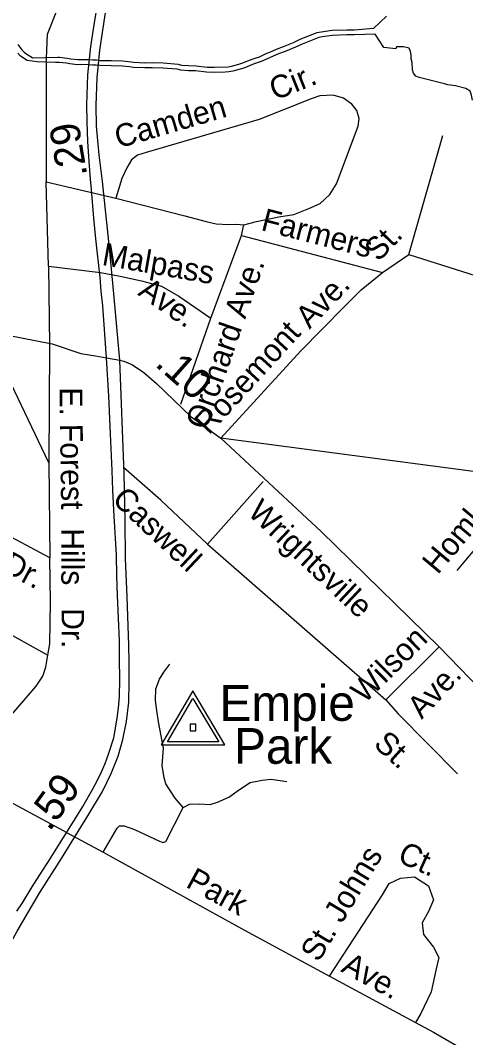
# Model space of a CAD drawing. Extents: x 2290055 to 2389491, y 66597 to 237875.
# Drawn here: x 2330699 to 2332569, y 171977 to 176250 of the extents above; entities that cross this region are included whole.
import ezdxf

# ---------------------------------------------------------------- set-up
doc = ezdxf.new("R2010")
doc.units = 0
for name, color, linetype in [('Exist Boundary Land Use Park Urban  Label', 7, 'Continuous'), ('Exist Hydrographic Creek Double Shore', 7, 'Continuous'), ('Exist Road Non-System Type 51', 7, 'Continuous'), ('Exist Road Non-System Type 51 Label', 7, 'Continuous'), ('Exist Road Secondary Mileage Hundredths English Label', 7, 'Continuous'), ('Exist Road Secondary Type 51 Attributed', 7, 'Continuous'), ('Exist Road Secondary Type 51 Divided Attributed', 7, 'Continuous'), ('Exist Road Secondary Type 51 Label', 7, 'Continuous'), ('Exist Survey Geodetic Marker CELL', 7, 'Continuous')]:
    doc.layers.add(name, color=color, linetype=linetype)

msp = doc.modelspace()

# ---------------------------------------------------------------- linework, layer by layer
at = {"layer": 'Exist Hydrographic Creek Double Shore'}
for points in [[(2332183.6, 176216.7), (2332236, 176267.2)], [(2332189.2, 176192.4), (2332101, 176188.9), (2332070.5, 176188.8), (2332010, 176186.5), (2331966, 176180.5), (2331952, 176177.6), (2331882.5, 176150.5), (2331855, 176137.3), (2331811.7, 176119.5), (2331783, 176108.8), (2331711, 176076.6), (2331680.7, 176066.9), (2331637, 176049.8), (2331622.2, 176045), (2331591.2, 176036.9), (2331575.2, 176033.6), (2331558.7, 176032.3), (2331512.7, 176030.9), (2331481.5, 176031.7), (2331435.2, 176037.5), (2331405.2, 176038.3), (2331373.5, 176040.7), (2331357.7, 176044.5), (2331297.7, 176049.3), (2331252.5, 176051.2), (2331221.7, 176050.3), (2331173.2, 176052.7), (2331157.7, 176054.9), (2331128, 176057.6), (2331081.2, 176059.3), (2331033.2, 176060), (2331018, 176061.8), (2331002.7, 176061.7), (2330987, 176063), (2330955.2, 176064), (2330939.5, 176063.9), (2330907.7, 176067), (2330892.5, 176069.8), (2330862, 176073.6), (2330847.2, 176073.7)], [(2330856.5, 176095.7), (2330863.7, 176095.6), (2330896, 176091.6), (2330911, 176088.8), (2330940.5, 176085.9), (2330988, 176085), (2331003.5, 176083.7), (2331019.2, 176083.8), (2331034.5, 176082), (2331082, 176081.3), (2331129, 176079.6), (2331175.5, 176074.7), (2331222.2, 176072.3), (2331252.2, 176073.2), (2331299, 176071.3), (2331361.5, 176066.3), (2331376.5, 176062.5), (2331406.7, 176060.3), (2331437, 176059.5), (2331483, 176053.7), (2331512.7, 176052.9), (2331572.2, 176055.4), (2331586.5, 176058.3), (2331616, 176066), (2331629.7, 176070.6), (2331673, 176087.5), (2331688.7, 176093.1), (2331703.7, 176097.4), (2331731.2, 176110.4), (2331746.5, 176116.2), (2331774.2, 176129), (2331803.7, 176140.1), (2331846.2, 176157.5), (2331873.7, 176170.7), (2331946, 176198.8), (2331962, 176202.1), (2332008, 176208.5), (2332070, 176210.8), (2332100.5, 176210.9), (2332183.6, 176216.7)], [(2332598, 175914.9), (2332592.9, 175935.9), (2332587.9, 175952.8), (2332569.2, 175963.6), (2332526.3, 175975.4), (2332494, 175979.3), (2332479.7, 175984), (2332374, 176009.3), (2332360, 176015.8), (2332350.2, 176027.8), (2332346.2, 176042.6), (2332344, 176073.4), (2332340.7, 176088.9), (2332340.2, 176104.1), (2332337.2, 176119.6), (2332332.2, 176133.8), (2332308.5, 176139.2), (2332279, 176138.2), (2332275.2, 176130.7), (2332224.7, 176136.3), (2332189.2, 176192.4)], [(2330688.2, 176148.6), (2330705.5, 176126.4), (2330715.5, 176116.2), (2330726.5, 176107.5), (2330737.2, 176100.4), (2330743.5, 176098.8), (2330744.5, 176096.6), (2330750.2, 176092.7), (2330856.5, 176095.7)], [(2330847.2, 176073.7), (2330770.5, 176076.4), (2330727.5, 176082), (2330700.7, 176099.8), (2330689.5, 176111.6)]]:
    msp.add_lwpolyline(points, dxfattribs=at)
at = {"layer": 'Exist Road Non-System Type 51'}
for p, q in [((2330807.9, 176091.4), (2330808.1, 175571.8)), ((2332330.9, 175266.1), (2332472.9, 175765.7)), ((2330808.1, 175571.8), (2331100.9, 175503.3)), ((2330818.2, 175218.1), (2330808.1, 175571.8)), ((2331627.3, 175346.3), (2331637.4, 175390.6)), ((2331499, 174998.9), (2331627.3, 175346.3)), ((2331627.3, 175346.3), (2332219.6, 175191.5)), ((2332219.6, 175191.5), (2332330.9, 175266.1)), ((2332330.9, 175266.1), (2332713.8, 175145.1)), ((2330818.2, 175218.1), (2330821.1, 174886.1)), ((2331373.1, 174637.8), (2331499, 174998.9)), ((2330818.7, 174392), (2330561.4, 174929.9)), ((2330821.1, 174886.1), (2330818.7, 174392)), ((2330818.7, 174392), (2330822.7, 173991.8)), ((2332533.4, 173939.7), (2332852.4, 174320.2)), ((2330822.7, 173991.8), (2330244.3, 174301)), ((2330145.8, 173955.1), (2330814.9, 173583.5)), ((2330896.4, 172836.5), (2330456.7, 173075.1)), ((2330896.4, 172836.5), (2331047.5, 172756.5))]:
    msp.add_line(p, q, dxfattribs=at)
for points in [[(2330852.8, 176293.4), (2330811.6, 176190.5), (2330807.9, 176091.4)], [(2331637.4, 175390.6), (2331691, 175404.6), (2331784.4, 175424.4), (2331848, 175435.1), (2331911, 175459.6), (2331958.1, 175481.4), (2331998.6, 175518.8), (2332027, 175563.9), (2332117.2, 175805.8), (2332122.2, 175837.8), (2332112.6, 175871.6), (2332091.5, 175898.6), (2332056.7, 175923.5), (2332012.3, 175935.5), (2331956.3, 175933.3), (2331920.7, 175920.1), (2331701.9, 175833.3), (2331227.3, 175694.4), (2331191.9, 175683.2), (2331166.4, 175664.1), (2331145.8, 175631.1), (2331125.5, 175586.3), (2331100.9, 175503.3)], [(2331100.9, 175503.3), (2331390.1, 175428.8), (2331479, 175404.4), (2331521.3, 175395.9), (2331573.3, 175392), (2331607.4, 175393.4), (2331637.4, 175390.6)], [(2330818.2, 175218.1), (2331035.2, 175190.6), (2331117.8, 175176.1), (2331208.6, 175155.4), (2331291.5, 175132.8), (2331365.3, 175091.7), (2331499, 174998.9)], [(2331540.9, 174494.5), (2331876.6, 174861.9), (2332057.4, 175045.3), (2332130.6, 175118.1), (2332219.6, 175191.5)], [(2331484.7, 174050.1), (2331289.3, 174234.4), (2331132.7, 174371.6)], [(2331718.1, 174313.4), (2331484.7, 174050.1)], [(2331484.7, 174050.1), (2332233.3, 173396.1)], [(2330814.9, 173583.5), (2330822.9, 173631.7), (2330826.2, 173805.8), (2330822.7, 173991.8)], [(2332457.8, 173618.4), (2332233.3, 173396.1)], [(2330507.6, 173157.2), (2330555.3, 173210.9), (2330672.1, 173343.9), (2330741.2, 173424.4), (2330765.9, 173453.6), (2330794.2, 173494.7), (2330806.8, 173533), (2330814.9, 173583.5)], [(2331382.4, 172943.7), (2331348.8, 172982.4), (2331325.3, 173019.5), (2331310.3, 173042.9), (2331303.3, 173068.5), (2331295.4, 173120.4), (2331300.4, 173192.5), (2331279.9, 173303.6), (2331272.1, 173351.5), (2331266.5, 173393.3), (2331268.6, 173441.3), (2331283, 173481.9), (2331301.8, 173512.5), (2331326.5, 173545.7)], [(2332233.3, 173396.1), (2332285.2, 173337.5), (2332535, 173085.5)], [(2331382.4, 172943.7), (2331409.8, 172956.9), (2331449.8, 172958.5), (2331495.8, 172956), (2331527.6, 172965.5), (2331574.7, 172987.4), (2331619.4, 173019), (2331664.2, 173048.7), (2331714, 173058.9), (2331751.9, 173062.3), (2331818.2, 173052.8)], [(2331047.5, 172756.5), (2331105.6, 172856.6), (2331115.4, 172867.1), (2331135.4, 172866), (2331178, 172851.6), (2331284, 172801.6), (2331298, 172796.3), (2331310, 172800.7), (2331382.4, 172943.7)], [(2331047.5, 172756.5), (2331640.8, 172427.8), (2331996.8, 172235.4)], [(2331996.8, 172235.4), (2332220.3, 172576.6), (2332247.1, 172624.9), (2332295.3, 172646.3), (2332354.2, 172651.7), (2332413.1, 172614.1), (2332434.5, 172555.2), (2332413.1, 172507), (2332386.3, 172458.7), (2332391.6, 172410.5), (2332434.5, 172356.9), (2332455.9, 172314), (2332445.2, 172265.8), (2332423.8, 172169.3), (2332380.9, 172078.2), (2332358.1, 172040.1)], [(2331996.8, 172235.4), (2332358.1, 172040.1)], [(2332358.1, 172040.1), (2332434, 171999.1), (2332593.8, 171907.3)]]:
    msp.add_lwpolyline(points, dxfattribs=at)
at = {"layer": 'Exist Road Secondary Type 51 Attributed'}
for points in [[(2327541.4, 175415.8), (2327645.9, 175398.7), (2327843.2, 175364.5), (2328018.4, 175339.3), (2328193.5, 175310.4), (2328318.4, 175291.1), (2328465.4, 175265.1), (2328729.2, 175225.6), (2328871.9, 175203), (2329277, 175135.1), (2329746, 175059.8), (2330225.2, 174982.6), (2330581.7, 174939.6), (2330832.8, 174891.9), (2330953.4, 174851.3), (2331015.4, 174840.2), (2331061.4, 174832.3)], [(2331061.4, 174832.3), (2331117.4, 174822.7)], [(2331117.4, 174822.7), (2331133.6, 174817.9), (2331170, 174803.5), (2331218.3, 174770.5), (2331270.9, 174724.3), (2331416.5, 174585.1), (2331540.9, 174494.5)], [(2331540.9, 174494.5), (2331962.3, 174102.7), (2332457.8, 173618.4), (2332671.1, 173397.6), (2332797.2, 173279.7), (2332931.5, 173164.5), (2332991.8, 173115.1), (2333074.1, 173052), (2333193.3, 172964.3), (2333651.1, 172681.7), (2333785.5, 172580.3), (2334124, 172369.9), (2334189.8, 172306), (2334373, 172197.9), (2334502.4, 172097.5), (2334850.1, 171868.6), (2334973.3, 171791.4), (2335178.7, 171651.5), (2335637.4, 171339.5), (2336007.1, 171089.7), (2336218.5, 170959.2), (2336366.5, 170896.1)], [(2336624.3, 172705.1), (2336519.5, 172760.2), (2336348.3, 172840.3), (2336188.5, 172929.8), (2336173.1, 172937.3), (2336082.4, 172981.7), (2335732, 173145.7), (2335274.8, 173369.8), (2335081, 173464.2), (2334804.6, 173623.3), (2334602.1, 173739.3), (2334163.2, 174006.2), (2333999.4, 174099.5), (2333934.2, 174129.1), (2333830.6, 174167), (2333747.7, 174189.6), (2333610.9, 174212.4), (2333548.5, 174221.8), (2333248.9, 174262.1), (2332852.4, 174320.2), (2332771.8, 174333.1), (2331540.9, 174494.5)]]:
    msp.add_lwpolyline(points, dxfattribs=at)
at = {"layer": 'Exist Road Secondary Type 51 Divided Attributed'}
for points in [[(2331061.4, 174832.3), (2331045.4, 175051.1), (2331038.7, 175112.3), (2331034.7, 175169.5), (2331016.5, 175332.2), (2331008.5, 175418.9), (2330997.7, 175539.7), (2330994, 175583.2), (2330988.3, 175657), (2330983.3, 175740.7), (2330979.9, 175823.2), (2330977.9, 175894.5), (2330982.6, 176021.6), (2330995.7, 176140.7), (2331009.1, 176231.5), (2331025.4, 176335.6)], [(2331117.4, 174822.7), (2331092.2, 175101.8), (2331073.3, 175295), (2331043.8, 175573.5), (2331029.8, 175685.6), (2331019.3, 175804.9), (2331017.3, 175893.4), (2331021.8, 176008.5), (2331033.3, 176125), (2331061.3, 176310.2), (2331065.3, 176334.9)], [(2330685.2, 172507.4), (2330708.3, 172543.4), (2330749.1, 172609.6), (2330791.2, 172676), (2330814.3, 172712.4), (2330835.6, 172746.6), (2330925.1, 172889.4), (2330961.9, 172948.2), (2331002.7, 173019.2), (2331020.4, 173053.2), (2331039.5, 173092.8), (2331055, 173127.8), (2331070.1, 173168.1), (2331091.4, 173236.5), (2331106, 173318.1), (2331111.7, 173362), (2331115.3, 173407.9), (2331117.5, 173481.6), (2331116.2, 173566.2), (2331115.3, 173643.8), (2331107.7, 173834), (2331104.6, 173917), (2331102.9, 174004.7), (2331093.9, 174167.9), (2331088.2, 174274.9), (2331085.1, 174358.5), (2331078.4, 174512.8), (2331070.9, 174672), (2331061.4, 174832.3)], [(2330409.6, 171923.1), (2330510.9, 172104.2), (2330571, 172212.1), (2330628.2, 172318.4), (2330686.2, 172423.4), (2330781.8, 172586.8), (2330871.6, 172729.5), (2330983.3, 172908.6), (2331043.8, 173010.8), (2331080.7, 173085.8), (2331109.5, 173159.6), (2331130.2, 173229.3), (2331145.4, 173304.8), (2331154.3, 173386.4), (2331156.8, 173469.5), (2331156.4, 173555.1), (2331154.7, 173625.1), (2331147.5, 173828.9), (2331141.2, 173989.3), (2331139.1, 174148.5), (2331135.3, 174346.1), (2331117.4, 174822.7)]]:
    msp.add_lwpolyline(points, dxfattribs=at)
at = {"layer": 'Exist Survey Geodetic Marker CELL'}
for points in [[(2331558.2, 173207), (2331424.2, 173433), (2331290.8, 173207)], [(2331532.3, 173219.1), (2331316.7, 173219.1), (2331424.2, 173401.3)], [(2331436.5, 173265.7), (2331436.5, 173294), (2331412.3, 173294), (2331412.3, 173265.7)]]:
    msp.add_lwpolyline(points, close=True, dxfattribs=at)

# ---------------------------------------------------------------- texts
at = {"layer": 'Exist Boundary Land Use Park Urban  Label'}
for s, p in [('Empie', (2331535.4, 173307.5)), ('Park', (2331596.5, 173127.1))]:
    msp.add_text(s, height=150, dxfattribs=at).set_placement(p)
at = {"layer": 'Exist Road Non-System Type 51 Label'}
for s, rotation, p in [('Cir.', 21.6362, (2331768.2, 175912.6)), ('Camden', 16.3125, (2331111.4, 175711.8)), ('Farmers ', 345.5558, (2331705.6, 175369.6)), ('St.', 46.0681, (2332202.6, 175232.6)), ('Malpass', 350.0786, (2331038.3, 175223)), ('Orchard Ave.', 70.7849, (2331480.4, 174525.9)), ('Ave.', 325.4355, (2331188.7, 175098.8)), ('Ave.', 46.0681, (2331913.6, 174950.2)), ('Rosemont', 47.5872, (2331491.3, 174505.8)), ('E.', 270.1492, (2330864.7, 174708.5)), ('Forest', 270.709, (2330866.2, 174554.9)), ('Homlock', 50.0239, (2332451.6, 173918.8)), ('Caswell', 316.8064, (2331079.7, 174230.8)), ('Harvard Dr.', 331.8684, (2330186.8, 174168.2)), ('Hills', 270.1074, (2330871, 174116.6)), ('Dr.', 270, (2330872.2, 173781)), ('Wilson', 44.7156, (2332144.4, 173377.3)), ('Ave.', 46.9157, (2332384.3, 173311.1)), ('St.', 317.744, (2332178, 173203.9)), ('Ct.', 335.4803, (2332277.8, 172718)), ('St. Johns', 59.0361, (2331951.5, 172290)), ('Park', 331.3906, (2331389.5, 172611.9)), ('Ave.', 331.4334, (2332041.4, 172256.4))]:
    msp.add_text(s, height=95, rotation=rotation, dxfattribs=at).set_placement(p)
at = {"layer": 'Exist Road Secondary Mileage Hundredths English Label'}
for s, rotation, p in [('.29', 99.5567, (2330981.1, 175599)), ('.10', 318.4842, (2331260.2, 174801.1)), ('.59', 54.1948, (2330821.8, 172839))]:
    msp.add_text(s, height=125, rotation=rotation, dxfattribs=at).set_placement(p)
at = {"layer": 'Exist Road Secondary Type 51 Label'}
msp.add_text('Wrightsville', height=95, rotation=316.7827, dxfattribs=at).set_placement((2331649.4, 174177.4))

doc.saveas('drawing.dxf')
